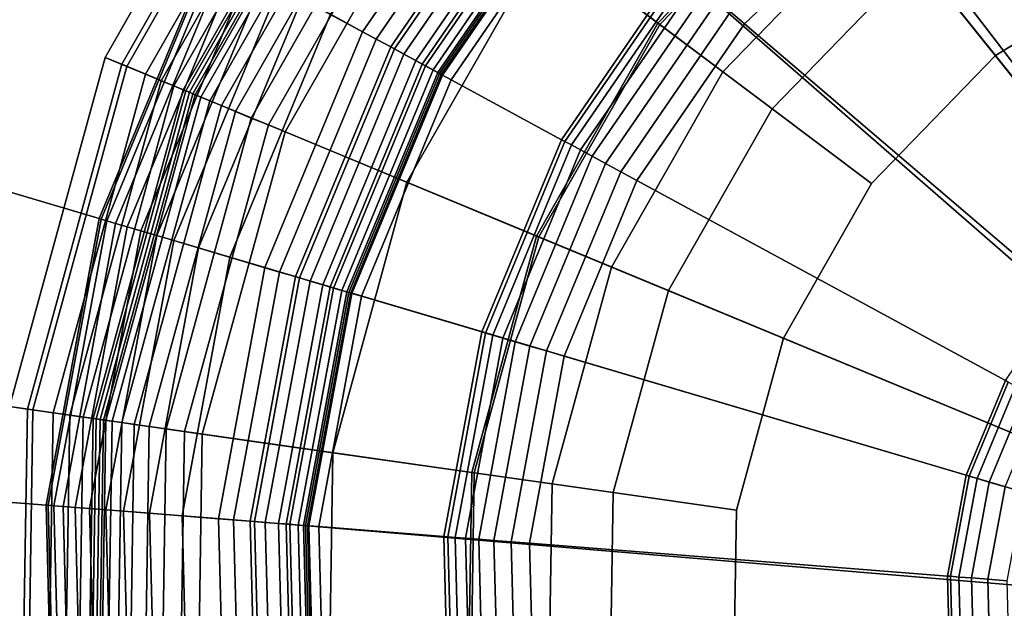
# Model space of a CAD drawing. Extents: x -43.1 to 43.1, y -41.3 to 41.3.
# Tile 646 of 656: x 26.249 to 27.08, y 32.266 to 32.763. Entities that reach past the tile are written whole.
import ezdxf

# ---------------------------------------------------------------- set-up
doc = ezdxf.new("R2010")
doc.units = 0
for name, color, linetype in [('LAMP', 7, 'CONTINUOUS'), ('LAMP_SUPPORT', 18, 'CONTINUOUS'), ('METAL_BASE', 254, 'CONTINUOUS')]:
    doc.layers.add(name, color=color, linetype=linetype)

msp = doc.modelspace()

# ---------------------------------------------------------------- linework, layer by layer
at = {"layer": 'LAMP'}
for points in [[(26.7876, 32.7599, 32.4555), (26.9317, 32.9086, 32.4555), (26.7786, 33.0997, 32.4478), (26.5918, 32.9069, 32.4478)], [(27.1364, 32.9543, 31.956), (26.9745, 32.8551, 31.956), (27.4481, 32.264, 31.956), (27.3179, 33.0101, 31.956)], [(26.3208, 32.7309, 34.4527), (26.4723, 32.9966, 34.4527), (26.4845, 32.9874, 34.5706), (26.3349, 32.7251, 34.5706)], [(26.3393, 32.7232, 34.1969), (26.4883, 32.9846, 34.1969), (26.4723, 32.9966, 34.4527), (26.3208, 32.7309, 34.4527)], [(26.6929, 32.831, 34.9196), (26.8576, 33.001, 34.9196), (26.933, 32.9069, 35.0066), (26.7893, 32.7586, 35.0066)], [(26.3349, 32.7251, 34.5706), (26.4845, 32.9874, 34.5706), (26.5314, 32.9522, 34.6933), (26.389, 32.7026, 34.6933)], [(26.3551, 32.7167, 33.9125), (26.502, 32.9743, 33.9125), (26.4883, 32.9846, 34.1969), (26.3393, 32.7232, 34.1969)], [(26.3683, 32.7112, 33.6123), (26.5134, 32.9657, 33.6123), (26.502, 32.9743, 33.9125), (26.3551, 32.7167, 33.9125)], [(26.3788, 32.7069, 33.3092), (26.5226, 32.9589, 33.3092), (26.5134, 32.9657, 33.6123), (26.3683, 32.7112, 33.6123)], [(26.3868, 32.7036, 33.0163), (26.5295, 32.9537, 33.0163), (26.5226, 32.9589, 33.3092), (26.3788, 32.7069, 33.3092)], [(26.3922, 32.7014, 32.7463), (26.5341, 32.9502, 32.7463), (26.5295, 32.9537, 33.0163), (26.3868, 32.7036, 33.0163)], [(26.389, 32.7026, 34.6933), (26.5314, 32.9522, 34.6933), (26.6039, 32.8978, 34.8124), (26.4728, 32.668, 34.8124)], [(26.395, 32.7002, 32.5123), (26.5366, 32.9484, 32.5123), (26.5341, 32.9502, 32.7463), (26.3922, 32.7014, 32.7463)], [(26.3968, 32.6994, 32.4972), (26.5381, 32.9472, 32.4972), (26.5366, 32.9484, 32.5123), (26.395, 32.7002, 32.5123)], [(26.4017, 32.6974, 32.4834), (26.5423, 32.944, 32.4834), (26.5381, 32.9472, 32.4972), (26.3968, 32.6994, 32.4972)], [(26.4093, 32.6943, 32.4712), (26.5489, 32.9391, 32.4712), (26.5423, 32.944, 32.4834), (26.4017, 32.6974, 32.4834)], [(26.4192, 32.6902, 32.4612), (26.5575, 32.9326, 32.4612), (26.5489, 32.9391, 32.4712), (26.4093, 32.6943, 32.4712)], [(26.431, 32.6853, 32.4537), (26.5677, 32.925, 32.4537), (26.5575, 32.9326, 32.4612), (26.4192, 32.6902, 32.4612)], [(26.4443, 32.6797, 32.4491), (26.5793, 32.9163, 32.4491), (26.5677, 32.925, 32.4537), (26.431, 32.6853, 32.4537)], [(26.4588, 32.6738, 32.4478), (26.5918, 32.9069, 32.4478), (26.5793, 32.9163, 32.4491), (26.4443, 32.6797, 32.4491)], [(26.685, 32.58, 32.4555), (26.7876, 32.7599, 32.4555), (26.5918, 32.9069, 32.4478), (26.4588, 32.6738, 32.4478)], [(26.8424, 32.7187, 31.956), (26.9745, 32.8551, 31.956), (26.9317, 32.9086, 32.4555), (26.7876, 32.7599, 32.4555)], [(26.7893, 32.7586, 35.0066), (26.933, 32.9069, 35.0066), (27.0071, 32.8144, 35.0649), (26.8841, 32.6874, 35.0649)], [(27.0071, 32.8144, 35.0649), (27.1579, 32.9068, 35.0649), (27.2011, 32.811, 35.0862), (27.0728, 32.7324, 35.0862)], [(26.4728, 32.668, 34.8124), (26.6039, 32.8978, 34.8124), (26.6929, 32.831, 34.9196), (26.5756, 32.6254, 34.9196)], [(26.8424, 32.7187, 31.956), (26.7483, 32.5538, 31.956), (27.4481, 32.264, 31.956), (26.9745, 32.8551, 31.956)], [(27.2011, 32.811, 35.0862), (27.3449, 32.8552, 35.0862), (27.4481, 32.264, 35.0862), (27.0728, 32.7324, 35.0862)], [(26.5756, 32.6254, 34.9196), (26.6929, 32.831, 34.9196), (26.7893, 32.7586, 35.0066), (26.687, 32.5792, 35.0066)], [(26.8841, 32.6874, 35.0649), (27.0071, 32.8144, 35.0649), (27.0728, 32.7324, 35.0862), (26.9681, 32.6243, 35.0862)], [(26.7483, 32.5538, 31.956), (26.8424, 32.7187, 31.956), (26.7876, 32.7599, 32.4555), (26.685, 32.58, 32.4555)], [(26.687, 32.5792, 35.0066), (26.7893, 32.7586, 35.0066), (26.8841, 32.6874, 35.0649), (26.7965, 32.5339, 35.0649)], [(26.2401, 32.4359, 34.4527), (26.3208, 32.7309, 34.4527), (26.3349, 32.7251, 34.5706), (26.2552, 32.4337, 34.5706)], [(26.2599, 32.4331, 34.1969), (26.3393, 32.7232, 34.1969), (26.3208, 32.7309, 34.4527), (26.2401, 32.4359, 34.4527)], [(26.9681, 32.6243, 35.0862), (27.0728, 32.7324, 35.0862), (27.4481, 32.264, 35.0862), (26.8936, 32.4936, 35.0862)], [(26.2552, 32.4337, 34.5706), (26.3349, 32.7251, 34.5706), (26.389, 32.7026, 34.6933), (26.3132, 32.4255, 34.6933)], [(26.2769, 32.4307, 33.9125), (26.3551, 32.7167, 33.9125), (26.3393, 32.7232, 34.1969), (26.2599, 32.4331, 34.1969)], [(26.291, 32.4286, 33.6123), (26.3683, 32.7112, 33.6123), (26.3551, 32.7167, 33.9125), (26.2769, 32.4307, 33.9125)], [(26.3023, 32.427, 33.3092), (26.3788, 32.7069, 33.3092), (26.3683, 32.7112, 33.6123), (26.291, 32.4286, 33.6123)], [(26.3108, 32.4258, 33.0163), (26.3868, 32.7036, 33.0163), (26.3788, 32.7069, 33.3092), (26.3023, 32.427, 33.3092)], [(26.3166, 32.425, 32.7463), (26.3922, 32.7014, 32.7463), (26.3868, 32.7036, 33.0163), (26.3108, 32.4258, 33.0163)], [(26.3132, 32.4255, 34.6933), (26.389, 32.7026, 34.6933), (26.4728, 32.668, 34.8124), (26.4029, 32.4127, 34.8124)], [(26.3196, 32.4246, 32.5123), (26.395, 32.7002, 32.5123), (26.3922, 32.7014, 32.7463), (26.3166, 32.425, 32.7463)], [(26.3215, 32.4243, 32.4972), (26.3968, 32.6994, 32.4972), (26.395, 32.7002, 32.5123), (26.3196, 32.4246, 32.5123)], [(26.3268, 32.4236, 32.4834), (26.4017, 32.6974, 32.4834), (26.3968, 32.6994, 32.4972), (26.3215, 32.4243, 32.4972)], [(26.3349, 32.4224, 32.4712), (26.4093, 32.6943, 32.4712), (26.4017, 32.6974, 32.4834), (26.3268, 32.4236, 32.4834)], [(26.3455, 32.4209, 32.4612), (26.4192, 32.6902, 32.4612), (26.4093, 32.6943, 32.4712), (26.3349, 32.4224, 32.4712)], [(26.3582, 32.4191, 32.4537), (26.431, 32.6853, 32.4537), (26.4192, 32.6902, 32.4612), (26.3455, 32.4209, 32.4612)], [(26.3725, 32.4171, 32.4491), (26.4443, 32.6797, 32.4491), (26.431, 32.6853, 32.4537), (26.3582, 32.4191, 32.4537)], [(26.7965, 32.5339, 35.0649), (26.8841, 32.6874, 35.0649), (26.9681, 32.6243, 35.0862), (26.8936, 32.4936, 35.0862)], [(26.3879, 32.4148, 32.4478), (26.4588, 32.6738, 32.4478), (26.4443, 32.6797, 32.4491), (26.3725, 32.4171, 32.4491)], [(26.6304, 32.3803, 32.4555), (26.685, 32.58, 32.4555), (26.4588, 32.6738, 32.4478), (26.3879, 32.4148, 32.4478)], [(26.4029, 32.4127, 34.8124), (26.4728, 32.668, 34.8124), (26.5756, 32.6254, 34.9196), (26.5131, 32.397, 34.9196)], [(26.5131, 32.397, 34.9196), (26.5756, 32.6254, 34.9196), (26.687, 32.5792, 35.0066), (26.6325, 32.38, 35.0066)], [(26.6982, 32.3707, 31.956), (26.7483, 32.5538, 31.956), (26.685, 32.58, 32.4555), (26.6304, 32.3803, 32.4555)], [(26.6325, 32.38, 35.0066), (26.687, 32.5792, 35.0066), (26.7965, 32.5339, 35.0649), (26.7498, 32.3633, 35.0649)], [(26.6982, 32.3707, 31.956), (26.6953, 32.1808, 31.956), (27.4481, 32.264, 31.956), (26.7483, 32.5538, 31.956)], [(26.7498, 32.3633, 35.0649), (26.7965, 32.5339, 35.0649), (26.8936, 32.4936, 35.0862), (26.8539, 32.3485, 35.0862)], [(26.8539, 32.3485, 35.0862), (26.8936, 32.4936, 35.0862), (27.4481, 32.264, 35.0862), (26.8515, 32.1981, 35.0862)], [(26.2352, 32.1301, 34.4527), (26.2401, 32.4359, 34.4527), (26.2552, 32.4337, 34.5706), (26.2504, 32.1317, 34.5706)], [(26.2552, 32.1323, 34.1969), (26.2599, 32.4331, 34.1969), (26.2401, 32.4359, 34.4527), (26.2352, 32.1301, 34.4527)], [(26.2504, 32.1317, 34.5706), (26.2552, 32.4337, 34.5706), (26.3132, 32.4255, 34.6933), (26.3087, 32.1382, 34.6933)], [(26.2722, 32.1341, 33.9125), (26.2769, 32.4307, 33.9125), (26.2599, 32.4331, 34.1969), (26.2552, 32.1323, 34.1969)], [(26.2864, 32.1357, 33.6123), (26.291, 32.4286, 33.6123), (26.2769, 32.4307, 33.9125), (26.2722, 32.1341, 33.9125)], [(26.2977, 32.137, 33.3092), (26.3023, 32.427, 33.3092), (26.291, 32.4286, 33.6123), (26.2864, 32.1357, 33.6123)], [(26.3063, 32.1379, 33.0163), (26.3108, 32.4258, 33.0163), (26.3023, 32.427, 33.3092), (26.2977, 32.137, 33.3092)], [(26.3121, 32.1385, 32.7463), (26.3166, 32.425, 32.7463), (26.3108, 32.4258, 33.0163), (26.3063, 32.1379, 33.0163)], [(26.3087, 32.1382, 34.6933), (26.3132, 32.4255, 34.6933), (26.4029, 32.4127, 34.8124), (26.3988, 32.1481, 34.8124)], [(26.3151, 32.1389, 32.5123), (26.3196, 32.4246, 32.5123), (26.3166, 32.425, 32.7463), (26.3121, 32.1385, 32.7463)], [(26.317, 32.1391, 32.4972), (26.3215, 32.4243, 32.4972), (26.3196, 32.4246, 32.5123), (26.3151, 32.1389, 32.5123)], [(26.3223, 32.1397, 32.4834), (26.3268, 32.4236, 32.4834), (26.3215, 32.4243, 32.4972), (26.317, 32.1391, 32.4972)], [(26.3305, 32.1406, 32.4712), (26.3349, 32.4224, 32.4712), (26.3268, 32.4236, 32.4834), (26.3223, 32.1397, 32.4834)], [(26.3411, 32.1417, 32.4612), (26.3455, 32.4209, 32.4612), (26.3349, 32.4224, 32.4712), (26.3305, 32.1406, 32.4712)], [(26.3538, 32.1432, 32.4537), (26.3582, 32.4191, 32.4537), (26.3455, 32.4209, 32.4612), (26.3411, 32.1417, 32.4612)], [(26.3682, 32.1447, 32.4491), (26.3725, 32.4171, 32.4491), (26.3582, 32.4191, 32.4537), (26.3538, 32.1432, 32.4537)], [(26.3837, 32.1464, 32.4478), (26.3879, 32.4148, 32.4478), (26.3725, 32.4171, 32.4491), (26.3682, 32.1447, 32.4491)], [(26.6271, 32.1733, 32.4555), (26.6304, 32.3803, 32.4555), (26.3879, 32.4148, 32.4478), (26.3837, 32.1464, 32.4478)], [(26.3988, 32.1481, 34.8124), (26.4029, 32.4127, 34.8124), (26.5131, 32.397, 34.9196), (26.5094, 32.1603, 34.9196)], [(26.5094, 32.1603, 34.9196), (26.5131, 32.397, 34.9196), (26.6325, 32.38, 35.0066), (26.6293, 32.1736, 35.0066)], [(26.6953, 32.1808, 31.956), (26.6982, 32.3707, 31.956), (26.6304, 32.3803, 32.4555), (26.6271, 32.1733, 32.4555)], [(26.6293, 32.1736, 35.0066), (26.6325, 32.38, 35.0066), (26.7498, 32.3633, 35.0649), (26.7471, 32.1866, 35.0649)], [(26.7471, 32.1866, 35.0649), (26.7498, 32.3633, 35.0649), (26.8539, 32.3485, 35.0862), (26.8515, 32.1981, 35.0862)]]:
    msp.add_3dface(points, dxfattribs=at)
at = {"layer": 'LAMP_SUPPORT'}
for points in [[(27.4304, 32.2792, 31.3898), (26.8629, 33.0188, 31.3898), (27.0334, 33.1233, 31.3898), (27.2218, 33.19, 31.3898)], [(27.4304, 32.2792, 31.3898), (27.4221, 32.2671, 31.3898), (26.718, 32.8812, 31.3898), (26.8629, 33.0188, 31.3898)], [(26.6703, 32.9219, 32.3543), (26.5497, 32.7464, 32.3543), (26.4678, 32.7909, 32.3543), (26.5994, 32.9825, 32.3543)], [(26.637, 32.9503, 28.7526), (26.5112, 32.7673, 28.7526), (26.5383, 32.7526, 28.745), (26.6605, 32.9303, 28.745)], [(27.1143, 32.9537, 27.6063), (26.9773, 32.8698, 27.6063), (27.1929, 32.5888, 27.6063), (27.2667, 32.634, 27.6063)], [(26.6605, 32.9303, 28.745), (26.5383, 32.7526, 28.745), (26.5652, 32.738, 28.735), (26.6838, 32.9104, 28.735)], [(26.6809, 32.9128, 32.3527), (26.562, 32.7397, 32.3527), (26.5497, 32.7464, 32.3543), (26.6703, 32.9219, 32.3543)], [(26.6907, 32.9045, 32.3481), (26.5732, 32.7336, 32.3481), (26.562, 32.7397, 32.3527), (26.6809, 32.9128, 32.3527)], [(26.6838, 32.9104, 28.735), (26.5652, 32.738, 28.735), (26.5887, 32.7252, 28.7229), (26.7041, 32.8931, 28.7229)], [(26.6993, 32.8972, 32.3409), (26.5832, 32.7282, 32.3409), (26.5732, 32.7336, 32.3481), (26.6907, 32.9045, 32.3481)], [(26.7065, 32.891, 32.3315), (26.5915, 32.7237, 32.3315), (26.5832, 32.7282, 32.3409), (26.6993, 32.8972, 32.3409)], [(26.7041, 32.8931, 28.7229), (26.5887, 32.7252, 28.7229), (26.6057, 32.716, 28.709), (26.7188, 32.8805, 28.709)], [(26.7119, 32.8864, 32.3202), (26.5978, 32.7203, 32.3202), (26.5915, 32.7237, 32.3315), (26.7065, 32.891, 32.3315)], [(27.4221, 32.2671, 31.3898), (26.5283, 32.5319, 31.3898), (26.6047, 32.7165, 31.3898), (26.718, 32.8812, 31.3898)], [(26.7154, 32.8834, 32.3074), (26.6018, 32.7181, 32.3074), (26.5978, 32.7203, 32.3202), (26.7119, 32.8864, 32.3202)], [(26.7167, 32.8823, 32.2934), (26.6033, 32.7173, 32.2934), (26.6018, 32.7181, 32.3074), (26.7154, 32.8834, 32.3074)], [(26.718, 32.8812, 31.3898), (26.6047, 32.7165, 31.3898), (26.6033, 32.7173, 32.2934), (26.7167, 32.8823, 32.2934)], [(26.7188, 32.8805, 28.709), (26.6057, 32.716, 28.709), (26.613, 32.712, 28.6937), (26.7251, 32.8751, 28.6937)], [(26.9678, 32.8821, 27.6079), (26.849, 32.7693, 27.6079), (26.8608, 32.7592, 27.6063), (26.9773, 32.8698, 27.6063)], [(26.7251, 32.8751, 28.6937), (26.613, 32.712, 28.6937), (26.7062, 32.6614, 27.6716), (26.8057, 32.8063, 27.6716)], [(26.9773, 32.8698, 27.6063), (26.8608, 32.7592, 27.6063), (27.1301, 32.5292, 27.6063), (27.1929, 32.5888, 27.6063)], [(26.41, 32.8222, 28.8247), (26.3158, 32.5948, 28.8247), (26.3175, 32.5943, 28.8097), (26.4116, 32.8214, 28.8097)], [(26.41, 32.8222, 32.2886), (26.3158, 32.5948, 32.2886), (26.3158, 32.5948, 28.8247), (26.41, 32.8222, 28.8247)], [(26.4116, 32.8214, 32.3037), (26.3175, 32.5943, 32.3037), (26.3158, 32.5948, 32.2886), (26.41, 32.8222, 32.2886)], [(26.4116, 32.8214, 28.8097), (26.3175, 32.5943, 28.8097), (26.3222, 32.5929, 28.7959), (26.4159, 32.819, 28.7959)], [(26.4159, 32.819, 32.3175), (26.3222, 32.5929, 32.3175), (26.3175, 32.5943, 32.3037), (26.4116, 32.8214, 32.3037)], [(26.4159, 32.819, 28.7959), (26.3222, 32.5929, 28.7959), (26.3297, 32.5907, 28.7837), (26.4227, 32.8153, 28.7837)], [(26.4227, 32.8153, 32.3297), (26.3297, 32.5907, 32.3297), (26.3222, 32.5929, 32.3175), (26.4159, 32.819, 32.3175)], [(26.4227, 32.8153, 28.7837), (26.3297, 32.5907, 28.7837), (26.3394, 32.5878, 28.7735), (26.4317, 32.8105, 28.7735)], [(26.4317, 32.8105, 32.3398), (26.3394, 32.5878, 32.3398), (26.3297, 32.5907, 32.3297), (26.4227, 32.8153, 32.3297)], [(26.4317, 32.8105, 28.7735), (26.3394, 32.5878, 28.7735), (26.3511, 32.5843, 28.7657), (26.4424, 32.8047, 28.7657)], [(26.4424, 32.8047, 32.3476), (26.3511, 32.5843, 32.3476), (26.3394, 32.5878, 32.3398), (26.4317, 32.8105, 32.3398)], [(26.8057, 32.8063, 27.6716), (26.7062, 32.6614, 27.6716), (26.7091, 32.6599, 27.6563), (26.8082, 32.8041, 27.6563)], [(26.4424, 32.8047, 28.7657), (26.3511, 32.5843, 28.7657), (26.3644, 32.5804, 28.7608), (26.4545, 32.7981, 28.7608)], [(26.4545, 32.7981, 32.3525), (26.3644, 32.5804, 32.3525), (26.3511, 32.5843, 32.3476), (26.4424, 32.8047, 32.3476)], [(26.4545, 32.7981, 28.7608), (26.3644, 32.5804, 28.7608), (26.3788, 32.5761, 28.7591), (26.4678, 32.7909, 28.7591)], [(26.4678, 32.7909, 32.3543), (26.3788, 32.5761, 32.3543), (26.3644, 32.5804, 32.3525), (26.4545, 32.7981, 32.3525)], [(26.8082, 32.8041, 27.6563), (26.7091, 32.6599, 27.6563), (26.7146, 32.6569, 27.6424), (26.813, 32.8001, 27.6424)], [(26.813, 32.8001, 27.6424), (26.7146, 32.6569, 27.6424), (26.7223, 32.6527, 27.6303), (26.8197, 32.7943, 27.6303)], [(26.4678, 32.7909, 28.7591), (26.3788, 32.5761, 28.7591), (26.3998, 32.5699, 28.7574), (26.487, 32.7804, 28.7574)], [(26.5497, 32.7464, 32.3543), (26.4682, 32.5496, 32.3543), (26.3788, 32.5761, 32.3543), (26.4678, 32.7909, 32.3543)], [(26.8197, 32.7943, 27.6303), (26.7223, 32.6527, 27.6303), (26.7321, 32.6474, 27.6203), (26.8282, 32.7871, 27.6203)], [(26.487, 32.7804, 28.7574), (26.3998, 32.5699, 28.7574), (26.4262, 32.5621, 28.7526), (26.5112, 32.7673, 28.7526)], [(26.8282, 32.7871, 27.6203), (26.7321, 32.6474, 27.6203), (26.7435, 32.6412, 27.6127), (26.838, 32.7787, 27.6127)], [(26.838, 32.7787, 27.6127), (26.7435, 32.6412, 27.6127), (26.7562, 32.6343, 27.6079), (26.849, 32.7693, 27.6079)], [(26.5112, 32.7673, 28.7526), (26.4262, 32.5621, 28.7526), (26.4558, 32.5533, 28.745), (26.5383, 32.7526, 28.745)], [(26.849, 32.7693, 27.6079), (26.7562, 32.6343, 27.6079), (26.7699, 32.6269, 27.6063), (26.8608, 32.7592, 27.6063)], [(26.8608, 32.7592, 27.6063), (26.7699, 32.6269, 27.6063), (27.0811, 32.4579, 27.6063), (27.1301, 32.5292, 27.6063)], [(26.5383, 32.7526, 28.745), (26.4558, 32.5533, 28.745), (26.4851, 32.5446, 28.735), (26.5652, 32.738, 28.735)], [(26.562, 32.7397, 32.3527), (26.4816, 32.5457, 32.3527), (26.4682, 32.5496, 32.3543), (26.5497, 32.7464, 32.3543)], [(26.5732, 32.7336, 32.3481), (26.4939, 32.542, 32.3481), (26.4816, 32.5457, 32.3527), (26.562, 32.7397, 32.3527)], [(26.5652, 32.738, 28.735), (26.4851, 32.5446, 28.735), (26.5108, 32.537, 28.7229), (26.5887, 32.7252, 28.7229)], [(26.5832, 32.7282, 32.3409), (26.5047, 32.5388, 32.3409), (26.4939, 32.542, 32.3481), (26.5732, 32.7336, 32.3481)], [(26.5915, 32.7237, 32.3315), (26.5138, 32.5361, 32.3315), (26.5047, 32.5388, 32.3409), (26.5832, 32.7282, 32.3409)], [(26.5887, 32.7252, 28.7229), (26.5108, 32.537, 28.7229), (26.5293, 32.5315, 28.709), (26.6057, 32.716, 28.709)], [(26.5978, 32.7203, 32.3202), (26.5207, 32.5341, 32.3202), (26.5138, 32.5361, 32.3315), (26.5915, 32.7237, 32.3315)], [(26.6018, 32.7181, 32.3074), (26.5251, 32.5328, 32.3074), (26.5207, 32.5341, 32.3202), (26.5978, 32.7203, 32.3202)], [(26.6033, 32.7173, 32.2934), (26.5267, 32.5323, 32.2934), (26.5251, 32.5328, 32.3074), (26.6018, 32.7181, 32.3074)], [(26.6047, 32.7165, 31.3898), (26.5283, 32.5319, 31.3898), (26.5267, 32.5323, 32.2934), (26.6033, 32.7173, 32.2934)], [(26.6057, 32.716, 28.709), (26.5293, 32.5315, 28.709), (26.5373, 32.5292, 28.6937), (26.613, 32.712, 28.6937)], [(26.613, 32.712, 28.6937), (26.5373, 32.5292, 28.6937), (26.6389, 32.4991, 27.6716), (26.7062, 32.6614, 27.6716)], [(26.7062, 32.6614, 27.6716), (26.6389, 32.4991, 27.6716), (26.6421, 32.4981, 27.6563), (26.7091, 32.6599, 27.6563)], [(26.7091, 32.6599, 27.6563), (26.6421, 32.4981, 27.6563), (26.6481, 32.4964, 27.6424), (26.7146, 32.6569, 27.6424)], [(26.7146, 32.6569, 27.6424), (26.6481, 32.4964, 27.6424), (26.6566, 32.4938, 27.6303), (26.7223, 32.6527, 27.6303)], [(26.7223, 32.6527, 27.6303), (26.6566, 32.4938, 27.6303), (26.6672, 32.4907, 27.6203), (26.7321, 32.6474, 27.6203)], [(26.7321, 32.6474, 27.6203), (26.6672, 32.4907, 27.6203), (26.6796, 32.487, 27.6127), (26.7435, 32.6412, 27.6127)], [(26.7435, 32.6412, 27.6127), (26.6796, 32.487, 27.6127), (26.6935, 32.4829, 27.6079), (26.7562, 32.6343, 27.6079)], [(26.7562, 32.6343, 27.6079), (26.6935, 32.4829, 27.6079), (26.7084, 32.4785, 27.6063), (26.7699, 32.6269, 27.6063)], [(26.7699, 32.6269, 27.6063), (26.7084, 32.4785, 27.6063), (27.048, 32.3779, 27.6063), (27.0811, 32.4579, 27.6063)], [(26.3158, 32.5948, 28.8247), (26.271, 32.3527, 28.8247), (26.2727, 32.3526, 28.8097), (26.3175, 32.5943, 28.8097)], [(26.3158, 32.5948, 32.2886), (26.271, 32.3527, 32.2886), (26.271, 32.3527, 28.8247), (26.3158, 32.5948, 28.8247)], [(26.3175, 32.5943, 32.3037), (26.2727, 32.3526, 32.3037), (26.271, 32.3527, 32.2886), (26.3158, 32.5948, 32.2886)], [(26.3175, 32.5943, 28.8097), (26.2727, 32.3526, 28.8097), (26.2776, 32.3522, 28.7959), (26.3222, 32.5929, 28.7959)], [(26.3222, 32.5929, 32.3175), (26.2776, 32.3522, 32.3175), (26.2727, 32.3526, 32.3037), (26.3175, 32.5943, 32.3037)], [(26.3222, 32.5929, 28.7959), (26.2776, 32.3522, 28.7959), (26.2854, 32.3516, 28.7837), (26.3297, 32.5907, 28.7837)], [(26.3297, 32.5907, 32.3297), (26.2854, 32.3516, 32.3297), (26.2776, 32.3522, 32.3175), (26.3222, 32.5929, 32.3175)], [(26.3297, 32.5907, 28.7837), (26.2854, 32.3516, 28.7837), (26.2955, 32.3508, 28.7735), (26.3394, 32.5878, 28.7735)], [(26.3394, 32.5878, 32.3398), (26.2955, 32.3508, 32.3398), (26.2854, 32.3516, 32.3297), (26.3297, 32.5907, 32.3297)], [(26.3394, 32.5878, 28.7735), (26.2955, 32.3508, 28.7735), (26.3077, 32.3498, 28.7657), (26.3511, 32.5843, 28.7657)], [(26.3511, 32.5843, 32.3476), (26.3077, 32.3498, 32.3476), (26.2955, 32.3508, 32.3398), (26.3394, 32.5878, 32.3398)], [(26.3511, 32.5843, 28.7657), (26.3077, 32.3498, 28.7657), (26.3214, 32.3487, 28.7608), (26.3644, 32.5804, 28.7608)], [(26.3644, 32.5804, 32.3525), (26.3214, 32.3487, 32.3525), (26.3077, 32.3498, 32.3476), (26.3511, 32.5843, 32.3476)], [(26.3644, 32.5804, 28.7608), (26.3214, 32.3487, 28.7608), (26.3364, 32.3476, 28.7591), (26.3788, 32.5761, 28.7591)], [(26.3788, 32.5761, 32.3543), (26.3364, 32.3476, 32.3543), (26.3214, 32.3487, 32.3525), (26.3644, 32.5804, 32.3525)], [(26.3788, 32.5761, 28.7591), (26.3364, 32.3476, 28.7591), (26.3583, 32.3458, 28.7574), (26.3998, 32.5699, 28.7574)], [(26.4682, 32.5496, 32.3543), (26.4294, 32.3402, 32.3543), (26.3364, 32.3476, 32.3543), (26.3788, 32.5761, 32.3543)], [(26.3998, 32.5699, 28.7574), (26.3583, 32.3458, 28.7574), (26.3858, 32.3437, 28.7526), (26.4262, 32.5621, 28.7526)], [(26.4262, 32.5621, 28.7526), (26.3858, 32.3437, 28.7526), (26.4165, 32.3412, 28.745), (26.4558, 32.5533, 28.745)], [(26.4558, 32.5533, 28.745), (26.4165, 32.3412, 28.745), (26.447, 32.3388, 28.735), (26.4851, 32.5446, 28.735)], [(26.4816, 32.5457, 32.3527), (26.4433, 32.3391, 32.3527), (26.4294, 32.3402, 32.3543), (26.4682, 32.5496, 32.3543)], [(26.4939, 32.542, 32.3481), (26.4561, 32.3381, 32.3481), (26.4433, 32.3391, 32.3527), (26.4816, 32.5457, 32.3527)], [(26.4851, 32.5446, 28.735), (26.447, 32.3388, 28.735), (26.4737, 32.3367, 28.7229), (26.5108, 32.537, 28.7229)], [(26.5047, 32.5388, 32.3409), (26.4674, 32.3372, 32.3409), (26.4561, 32.3381, 32.3481), (26.4939, 32.542, 32.3481)], [(26.5138, 32.5361, 32.3315), (26.4768, 32.3365, 32.3315), (26.4674, 32.3372, 32.3409), (26.5047, 32.5388, 32.3409)], [(26.5108, 32.537, 28.7229), (26.4737, 32.3367, 28.7229), (26.4929, 32.3352, 28.709), (26.5293, 32.5315, 28.709)], [(26.5207, 32.5341, 32.3202), (26.484, 32.3359, 32.3202), (26.4768, 32.3365, 32.3315), (26.5138, 32.5361, 32.3315)], [(26.5251, 32.5328, 32.3074), (26.4885, 32.3356, 32.3074), (26.484, 32.3359, 32.3202), (26.5207, 32.5341, 32.3202)], [(26.5267, 32.5323, 32.2934), (26.4902, 32.3354, 32.2934), (26.4885, 32.3356, 32.3074), (26.5251, 32.5328, 32.3074)], [(26.5283, 32.5319, 31.3898), (26.4918, 32.3353, 31.3898), (26.4902, 32.3354, 32.2934), (26.5267, 32.5323, 32.2934)], [(27.4221, 32.2671, 31.3898), (27.4213, 32.2572, 31.3898), (26.4918, 32.3353, 31.3898), (26.5283, 32.5319, 31.3898)], [(26.5293, 32.5315, 28.709), (26.4929, 32.3352, 28.709), (26.5012, 32.3346, 28.6937), (26.5373, 32.5292, 28.6937)], [(26.5373, 32.5292, 28.6937), (26.5012, 32.3346, 28.6937), (26.6069, 32.3263, 27.6716), (26.6389, 32.4991, 27.6716)], [(26.6389, 32.4991, 27.6716), (26.6069, 32.3263, 27.6716), (26.6102, 32.326, 27.6563), (26.6421, 32.4981, 27.6563)], [(26.6421, 32.4981, 27.6563), (26.6102, 32.326, 27.6563), (26.6164, 32.3255, 27.6424), (26.6481, 32.4964, 27.6424)], [(26.6481, 32.4964, 27.6424), (26.6164, 32.3255, 27.6424), (26.6252, 32.3248, 27.6303), (26.6566, 32.4938, 27.6303)], [(26.6566, 32.4938, 27.6303), (26.6252, 32.3248, 27.6303), (26.6363, 32.3239, 27.6203), (26.6672, 32.4907, 27.6203)], [(26.6672, 32.4907, 27.6203), (26.6363, 32.3239, 27.6203), (26.6492, 32.3229, 27.6127), (26.6796, 32.487, 27.6127)], [(26.6796, 32.487, 27.6127), (26.6492, 32.3229, 27.6127), (26.6636, 32.3218, 27.6079), (26.6935, 32.4829, 27.6079)], [(26.6935, 32.4829, 27.6079), (26.6636, 32.3218, 27.6079), (26.6791, 32.3206, 27.6063), (26.7084, 32.4785, 27.6063)], [(26.7084, 32.4785, 27.6063), (26.6791, 32.3206, 27.6063), (27.0322, 32.2928, 27.6063), (27.048, 32.3779, 27.6063)], [(27.0811, 32.4579, 27.6063), (27.048, 32.3779, 27.6063), (27.0505, 32.3772, 27.5867), (27.0834, 32.4566, 27.5867)], [(27.0834, 32.4566, 27.5867), (27.0505, 32.3772, 27.5867), (27.0571, 32.3752, 27.5344), (27.0895, 32.4533, 27.5344)], [(27.0895, 32.4533, 27.5344), (27.0571, 32.3752, 27.5344), (27.0674, 32.3721, 27.4592), (27.0989, 32.4482, 27.4592)], [(27.0989, 32.4482, 27.4592), (27.0674, 32.3721, 27.4592), (27.0807, 32.3682, 27.3708), (27.1111, 32.4416, 27.3708)], [(27.048, 32.3779, 27.6063), (27.0322, 32.2928, 27.6063), (27.0348, 32.2926, 27.5867), (27.0505, 32.3772, 27.5867)], [(27.0505, 32.3772, 27.5867), (27.0348, 32.2926, 27.5867), (27.0417, 32.292, 27.5344), (27.0571, 32.3752, 27.5344)], [(27.0571, 32.3752, 27.5344), (27.0417, 32.292, 27.5344), (27.0524, 32.2912, 27.4592), (27.0674, 32.3721, 27.4592)], [(27.0674, 32.3721, 27.4592), (27.0524, 32.2912, 27.4592), (27.0663, 32.2901, 27.3708), (27.0807, 32.3682, 27.3708)], [(27.0807, 32.3682, 27.3708), (27.0663, 32.2901, 27.3708), (27.0826, 32.2888, 27.2792), (27.0965, 32.3635, 27.2792)], [(26.271, 32.3527, 28.8247), (26.2774, 32.1066, 28.8247), (26.2791, 32.1068, 28.8097), (26.2727, 32.3526, 28.8097)], [(26.271, 32.3527, 32.2886), (26.2774, 32.1066, 32.2886), (26.2774, 32.1066, 28.8247), (26.271, 32.3527, 28.8247)], [(26.2727, 32.3526, 32.3037), (26.2791, 32.1068, 32.3037), (26.2774, 32.1066, 32.2886), (26.271, 32.3527, 32.2886)], [(26.2727, 32.3526, 28.8097), (26.2791, 32.1068, 28.8097), (26.284, 32.1075, 28.7959), (26.2776, 32.3522, 28.7959)], [(26.2776, 32.3522, 32.3175), (26.284, 32.1075, 32.3175), (26.2791, 32.1068, 32.3037), (26.2727, 32.3526, 32.3037)], [(26.2776, 32.3522, 28.7959), (26.284, 32.1075, 28.7959), (26.2917, 32.1085, 28.7837), (26.2854, 32.3516, 28.7837)], [(26.2854, 32.3516, 32.3297), (26.2917, 32.1085, 32.3297), (26.284, 32.1075, 32.3175), (26.2776, 32.3522, 32.3175)], [(26.2854, 32.3516, 28.7837), (26.2917, 32.1085, 28.7837), (26.3018, 32.1098, 28.7735), (26.2955, 32.3508, 28.7735)], [(26.2955, 32.3508, 32.3398), (26.3018, 32.1098, 32.3398), (26.2917, 32.1085, 32.3297), (26.2854, 32.3516, 32.3297)], [(26.2955, 32.3508, 28.7735), (26.3018, 32.1098, 28.7735), (26.3139, 32.1114, 28.7657), (26.3077, 32.3498, 28.7657)], [(26.3077, 32.3498, 32.3476), (26.3139, 32.1114, 32.3476), (26.3018, 32.1098, 32.3398), (26.2955, 32.3508, 32.3398)], [(26.3077, 32.3498, 28.7657), (26.3139, 32.1114, 28.7657), (26.3276, 32.1132, 28.7608), (26.3214, 32.3487, 28.7608)], [(26.3214, 32.3487, 32.3525), (26.3276, 32.1132, 32.3525), (26.3139, 32.1114, 32.3476), (26.3077, 32.3498, 32.3476)], [(26.3214, 32.3487, 28.7608), (26.3276, 32.1132, 28.7608), (26.3425, 32.1152, 28.7591), (26.3364, 32.3476, 28.7591)], [(26.3364, 32.3476, 32.3543), (26.3425, 32.1152, 32.3543), (26.3276, 32.1132, 32.3525), (26.3214, 32.3487, 32.3525)], [(26.3364, 32.3476, 28.7591), (26.3425, 32.1152, 28.7591), (26.3643, 32.118, 28.7574), (26.3583, 32.3458, 28.7574)], [(26.4294, 32.3402, 32.3543), (26.435, 32.1273, 32.3543), (26.3425, 32.1152, 32.3543), (26.3364, 32.3476, 32.3543)], [(26.3583, 32.3458, 28.7574), (26.3643, 32.118, 28.7574), (26.3916, 32.1216, 28.7526), (26.3858, 32.3437, 28.7526)], [(26.3858, 32.3437, 28.7526), (26.3916, 32.1216, 28.7526), (26.4221, 32.1256, 28.745), (26.4165, 32.3412, 28.745)], [(26.4165, 32.3412, 28.745), (26.4221, 32.1256, 28.745), (26.4525, 32.1296, 28.735), (26.447, 32.3388, 28.735)], [(26.4433, 32.3391, 32.3527), (26.4488, 32.1292, 32.3527), (26.435, 32.1273, 32.3543), (26.4294, 32.3402, 32.3543)], [(26.4561, 32.3381, 32.3481), (26.4615, 32.1308, 32.3481), (26.4488, 32.1292, 32.3527), (26.4433, 32.3391, 32.3527)], [(26.447, 32.3388, 28.735), (26.4525, 32.1296, 28.735), (26.479, 32.1331, 28.7229), (26.4737, 32.3367, 28.7229)], [(26.4674, 32.3372, 32.3409), (26.4727, 32.1323, 32.3409), (26.4615, 32.1308, 32.3481), (26.4561, 32.3381, 32.3481)], [(26.4768, 32.3365, 32.3315), (26.4821, 32.1335, 32.3315), (26.4727, 32.1323, 32.3409), (26.4674, 32.3372, 32.3409)], [(26.4737, 32.3367, 28.7229), (26.479, 32.1331, 28.7229), (26.4982, 32.1357, 28.709), (26.4929, 32.3352, 28.709)], [(26.484, 32.3359, 32.3202), (26.4892, 32.1345, 32.3202), (26.4821, 32.1335, 32.3315), (26.4768, 32.3365, 32.3315)], [(26.4885, 32.3356, 32.3074), (26.4938, 32.1351, 32.3074), (26.4892, 32.1345, 32.3202), (26.484, 32.3359, 32.3202)], [(26.4902, 32.3354, 32.2934), (26.4954, 32.1353, 32.2934), (26.4938, 32.1351, 32.3074), (26.4885, 32.3356, 32.3074)], [(26.4918, 32.3353, 31.3898), (26.4971, 32.1355, 31.3898), (26.4954, 32.1353, 32.2934), (26.4902, 32.3354, 32.2934)], [(27.4213, 32.2572, 31.3898), (27.4246, 32.2478, 31.3898), (26.4971, 32.1355, 31.3898), (26.4918, 32.3353, 31.3898)], [(26.4929, 32.3352, 28.709), (26.4982, 32.1357, 28.709), (26.5064, 32.1367, 28.6937), (26.5012, 32.3346, 28.6937)], [(26.5012, 32.3346, 28.6937), (26.5064, 32.1367, 28.6937), (26.6115, 32.1506, 27.6716), (26.6069, 32.3263, 27.6716)], [(26.6069, 32.3263, 27.6716), (26.6115, 32.1506, 27.6716), (26.6147, 32.151, 27.6563), (26.6102, 32.326, 27.6563)], [(26.6102, 32.326, 27.6563), (26.6147, 32.151, 27.6563), (26.621, 32.1518, 27.6424), (26.6164, 32.3255, 27.6424)], [(26.6164, 32.3255, 27.6424), (26.621, 32.1518, 27.6424), (26.6297, 32.153, 27.6303), (26.6252, 32.3248, 27.6303)], [(26.6252, 32.3248, 27.6303), (26.6297, 32.153, 27.6303), (26.6407, 32.1544, 27.6203), (26.6363, 32.3239, 27.6203)], [(26.6363, 32.3239, 27.6203), (26.6407, 32.1544, 27.6203), (26.6536, 32.1561, 27.6127), (26.6492, 32.3229, 27.6127)], [(26.6492, 32.3229, 27.6127), (26.6536, 32.1561, 27.6127), (26.6679, 32.158, 27.6079), (26.6636, 32.3218, 27.6079)], [(26.6636, 32.3218, 27.6079), (26.6679, 32.158, 27.6079), (26.6833, 32.16, 27.6063), (26.6791, 32.3206, 27.6063)], [(26.6791, 32.3206, 27.6063), (26.6833, 32.16, 27.6063), (27.0344, 32.2063, 27.6063), (27.0322, 32.2928, 27.6063)], [(27.0322, 32.2928, 27.6063), (27.0344, 32.2063, 27.6063), (27.037, 32.2066, 27.5867), (27.0348, 32.2926, 27.5867)], [(27.0348, 32.2926, 27.5867), (27.037, 32.2066, 27.5867), (27.0439, 32.2075, 27.5344), (27.0417, 32.292, 27.5344)], [(27.0417, 32.292, 27.5344), (27.0439, 32.2075, 27.5344), (27.0546, 32.2089, 27.4592), (27.0524, 32.2912, 27.4592)], [(27.0524, 32.2912, 27.4592), (27.0546, 32.2089, 27.4592), (27.0683, 32.2107, 27.3708), (27.0663, 32.2901, 27.3708)], [(27.0663, 32.2901, 27.3708), (27.0683, 32.2107, 27.3708), (27.0846, 32.2129, 27.2792), (27.0826, 32.2888, 27.2792)]]:
    msp.add_3dface(points, dxfattribs=at)
at = {"layer": 'METAL_BASE'}
for points in [[(26.41, 32.8222, 29.6693), (26.2141, 32.9286, 29.6693), (26.102, 32.6581, 29.6693), (26.3158, 32.5948, 29.6693)], [(26.3158, 32.5948, 30.5563), (26.102, 32.6581, 30.5563), (26.2141, 32.9286, 30.5563), (26.41, 32.8222, 30.5563)], [(26.41, 32.8222, 29.6693), (26.3158, 32.5948, 29.6693), (26.3158, 32.5948, 30.5563), (26.41, 32.8222, 30.5563)], [(26.3158, 32.5948, 29.6693), (26.102, 32.6581, 29.6693), (26.0487, 32.3702, 29.6693), (26.271, 32.3527, 29.6693)], [(26.271, 32.3527, 30.5563), (26.0487, 32.3702, 30.5563), (26.102, 32.6581, 30.5563), (26.3158, 32.5948, 30.5563)], [(26.3158, 32.5948, 29.6693), (26.271, 32.3527, 29.6693), (26.271, 32.3527, 30.5563), (26.3158, 32.5948, 30.5563)], [(26.271, 32.3527, 29.6693), (26.0487, 32.3702, 29.6693), (26.0563, 32.0775, 29.6693), (26.2774, 32.1066, 29.6693)], [(26.2774, 32.1066, 30.5563), (26.0563, 32.0775, 30.5563), (26.0487, 32.3702, 30.5563), (26.271, 32.3527, 30.5563)], [(26.271, 32.3527, 29.6693), (26.2774, 32.1066, 29.6693), (26.2774, 32.1066, 30.5563), (26.271, 32.3527, 30.5563)]]:
    msp.add_3dface(points, dxfattribs=at)

doc.saveas('drawing.dxf')
